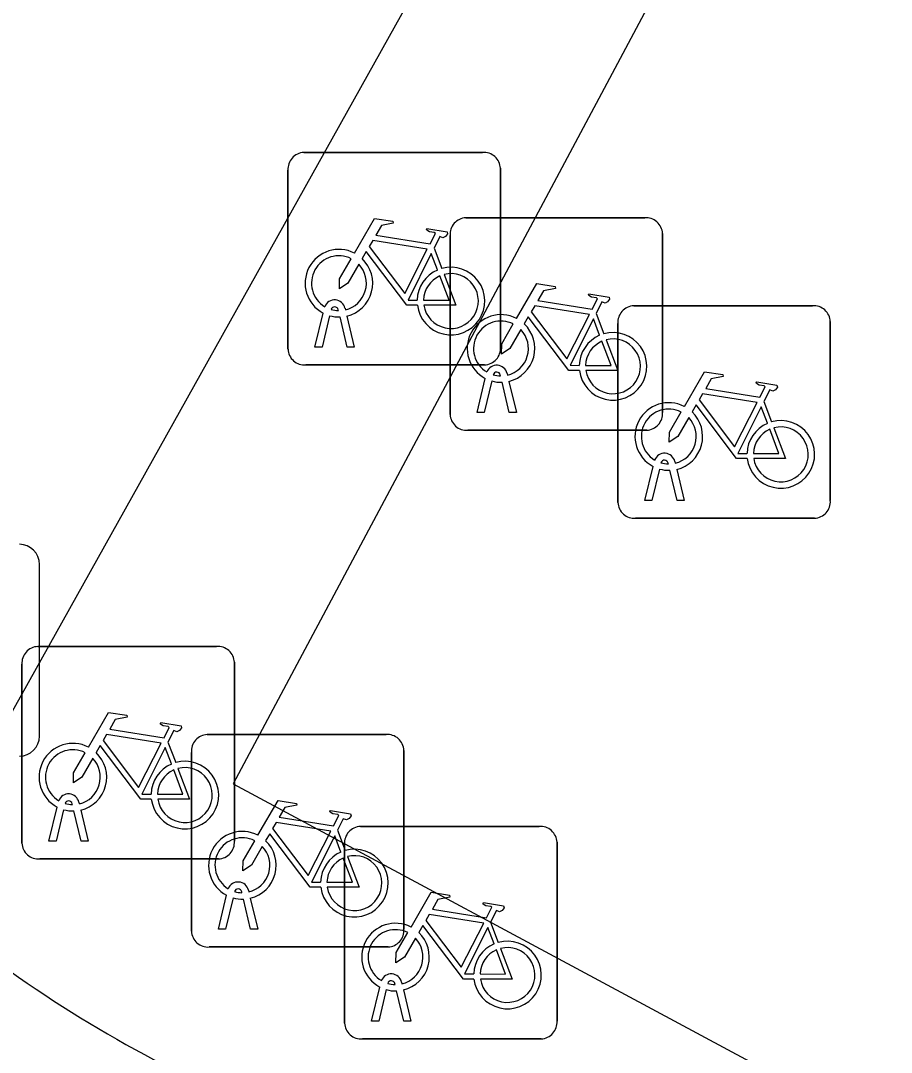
# Model space of a CAD drawing. Extents: x 159489 to 160304, y 383826 to 384530.
# Drawn here: x 160037.864 to 160041.959, y 383906.451 to 383911.302 of the extents above; entities that cross this region are included whole.
import ezdxf

# ---------------------------------------------------------------- set-up
doc = ezdxf.new("R2010")
doc.units = 0
for name, color, linetype in [('IMGEO_Fietsenrek', 7, 'Continuous'), ('IMGEO_Lichtpunt', 7, 'Continuous'), ('IMGEO_Rijbaan_lokaal_open', 7, 'Continuous'), ('IMGEO_Voetpad_open', 7, 'Continuous')]:
    doc.layers.add(name, color=color, linetype=linetype)

msp = doc.modelspace()

# ---------------------------------------------------------------- linework, layer by layer
at = {"layer": 'IMGEO_Fietsenrek'}
for p, q in [((160039.1959, 383910.6825), (160040.0368, 383910.6825)), ((160040.0368, 383910.6825), (160039.1959, 383910.6825)), ((160039.1215, 383909.7579), (160039.1215, 383910.5988)), ((160039.1215, 383910.5988), (160039.1215, 383909.7579)), ((160040.1205, 383910.6081), (160040.1205, 383909.7672)), ((160040.1205, 383909.7672), (160040.1205, 383910.6081)), ((160039.9579, 383910.3755), (160040.7988, 383910.3755)), ((160040.7988, 383910.3755), (160039.9579, 383910.3755)), ((160039.8835, 383909.4509), (160039.8835, 383910.2918)), ((160039.8835, 383910.2918), (160039.8835, 383909.4509)), ((160040.8825, 383910.3011), (160040.8825, 383909.4602)), ((160040.8825, 383909.4602), (160040.8825, 383910.3011)), ((160039.8082, 383910.2322), (160039.8445, 383910.137)), ((160039.2485, 383909.7673), (160039.2868, 383909.9273)), ((160039.3589, 383909.9389), (160039.3579, 383909.9432)), ((160039.3896, 383909.9504), (160039.3914, 383909.9425)), ((160040.5702, 383909.9252), (160040.6065, 383909.83)), ((160040.7469, 383909.9615), (160041.5878, 383909.9615)), ((160041.5878, 383909.9615), (160040.7469, 383909.9615)), ((160039.3172, 383909.9151), (160039.2819, 383909.7673)), ((160039.4, 383909.7673), (160039.3661, 383909.909)), ((160039.3984, 383909.9133), (160039.4334, 383909.7673)), ((160040.6725, 383909.0369), (160040.6725, 383909.8778)), ((160040.6725, 383909.8778), (160040.6725, 383909.0369)), ((160041.6715, 383909.8871), (160041.6715, 383909.0462)), ((160041.6715, 383909.0462), (160041.6715, 383909.8871)), ((160039.2819, 383909.7673), (160039.2485, 383909.7673)), ((160039.4334, 383909.7673), (160039.4, 383909.7673)), ((160040.0461, 383909.6835), (160039.2052, 383909.6835)), ((160039.2052, 383909.6835), (160040.0461, 383909.6835)), ((160040.1209, 383909.6319), (160040.1199, 383909.6362)), ((160040.1516, 383909.6434), (160040.1534, 383909.6355)), ((160040.0105, 383909.4603), (160040.0488, 383909.6203)), ((160040.0792, 383909.6081), (160040.0439, 383909.4603)), ((160040.162, 383909.4603), (160040.1281, 383909.602)), ((160040.1604, 383909.6063), (160040.1954, 383909.4603)), ((160041.3592, 383909.5112), (160041.3955, 383909.416)), ((160040.0439, 383909.4603), (160040.0105, 383909.4603)), ((160040.1954, 383909.4603), (160040.162, 383909.4603)), ((160040.8081, 383909.3765), (160039.9672, 383909.3765)), ((160039.9672, 383909.3765), (160040.8081, 383909.3765)), ((160040.7995, 383909.0463), (160040.8378, 383909.2063)), ((160040.8682, 383909.1941), (160040.8329, 383909.0463)), ((160040.9099, 383909.2179), (160040.9089, 383909.2222)), ((160040.9406, 383909.2294), (160040.9424, 383909.2215)), ((160040.9494, 383909.1923), (160040.9844, 383909.0463)), ((160040.951, 383909.0463), (160040.9171, 383909.188)), ((160040.8329, 383909.0463), (160040.7995, 383909.0463)), ((160040.9844, 383909.0463), (160040.951, 383909.0463)), ((160041.5971, 383908.9625), (160040.7562, 383908.9625)), ((160040.7562, 383908.9625), (160041.5971, 383908.9625)), ((160037.9449, 383908.3595), (160038.7858, 383908.3595)), ((160038.7858, 383908.3595), (160037.9449, 383908.3595)), ((160037.8705, 383907.4349), (160037.8705, 383908.2758)), ((160037.8705, 383908.2758), (160037.8705, 383907.4349)), ((160038.8695, 383908.2851), (160038.8695, 383907.4442)), ((160038.8695, 383907.4442), (160038.8695, 383908.2851)), ((160038.7419, 383907.9455), (160039.5828, 383907.9455)), ((160039.5828, 383907.9455), (160038.7419, 383907.9455)), ((160038.5572, 383907.9092), (160038.5935, 383907.814)), ((160038.6675, 383907.0209), (160038.6675, 383907.8618)), ((160038.6675, 383907.8618), (160038.6675, 383907.0209)), ((160039.6665, 383907.8711), (160039.6665, 383907.0302)), ((160039.6665, 383907.0302), (160039.6665, 383907.8711)), ((160037.9975, 383907.4443), (160038.0358, 383907.6043)), ((160038.0662, 383907.5921), (160038.0309, 383907.4443)), ((160038.1079, 383907.6159), (160038.1069, 383907.6202)), ((160038.1386, 383907.6274), (160038.1404, 383907.6195)), ((160038.1474, 383907.5903), (160038.1824, 383907.4443)), ((160038.149, 383907.4443), (160038.1151, 383907.586)), ((160039.3542, 383907.4952), (160039.3905, 383907.4)), ((160039.4619, 383907.5135), (160040.3028, 383907.5135)), ((160040.3028, 383907.5135), (160039.4619, 383907.5135)), ((160038.0309, 383907.4443), (160037.9975, 383907.4443)), ((160038.1824, 383907.4443), (160038.149, 383907.4443)), ((160039.3875, 383906.5889), (160039.3875, 383907.4298)), ((160039.3875, 383907.4298), (160039.3875, 383906.5889)), ((160040.3865, 383907.4391), (160040.3865, 383906.5982)), ((160040.3865, 383906.5982), (160040.3865, 383907.4391)), ((160038.7951, 383907.3605), (160037.9542, 383907.3605)), ((160037.9542, 383907.3605), (160038.7951, 383907.3605)), ((160038.9049, 383907.2019), (160038.9039, 383907.2062)), ((160038.9356, 383907.2134), (160038.9374, 383907.2055)), ((160038.7945, 383907.0303), (160038.8328, 383907.1903)), ((160038.8632, 383907.1781), (160038.8279, 383907.0303)), ((160038.946, 383907.0303), (160038.9121, 383907.172)), ((160038.9444, 383907.1763), (160038.9794, 383907.0303)), ((160040.0742, 383907.0632), (160040.1105, 383906.968)), ((160038.8279, 383907.0303), (160038.7945, 383907.0303)), ((160038.9794, 383907.0303), (160038.946, 383907.0303)), ((160039.5921, 383906.9465), (160038.7512, 383906.9465)), ((160038.7512, 383906.9465), (160039.5921, 383906.9465)), ((160039.6249, 383906.7699), (160039.6239, 383906.7742)), ((160039.6556, 383906.7814), (160039.6574, 383906.7735)), ((160039.5145, 383906.5983), (160039.5528, 383906.7583)), ((160039.5832, 383906.7461), (160039.5479, 383906.5983)), ((160039.666, 383906.5983), (160039.6321, 383906.74)), ((160039.6644, 383906.7443), (160039.6994, 383906.5983)), ((160039.5479, 383906.5983), (160039.5145, 383906.5983)), ((160039.6994, 383906.5983), (160039.666, 383906.5983)), ((160040.3121, 383906.5145), (160039.4712, 383906.5145)), ((160039.4712, 383906.5145), (160040.3121, 383906.5145))]:
    msp.add_line(p, q, dxfattribs=at)
for points in [[(160039.4341, 383910.2092), (160039.5288, 383910.3727), (160039.615, 383910.3589), (160039.6167, 383910.3502), (160039.5606, 383910.3393), (160039.5344, 383910.294), (160039.7896, 383910.2532)], [(160039.7896, 383910.2532), (160039.8146, 383910.302), (160039.8095, 383910.306), (160039.7863, 383910.3097), (160039.7736, 383910.3172), (160039.7726, 383910.3203), (160039.7748, 383910.3249), (160039.8696, 383910.3098), (160039.8719, 383910.2995), (160039.8625, 383910.2871), (160039.8501, 383910.2807), (160039.8356, 383910.2869), (160039.8082, 383910.2322)], [(160039.7767, 383910.228), (160039.5199, 383910.269), (160039.5032, 383910.2402), (160039.6702, 383910.0199), (160039.7767, 383910.228)], [(160039.7298, 383909.9645), (160039.6801, 383909.9646), (160039.4894, 383910.2163), (160039.4704, 383910.1835)], [(160039.4548, 383910.1567), (160039.4032, 383910.0675), (160039.3633, 383910.0415), (160039.3645, 383910.089), (160039.419, 383910.1832)], [(160039.8247, 383910.13), (160039.7954, 383910.2068), (160039.686, 383909.9887), (160039.7287, 383909.9886)], [(160039.7587, 383909.9885), (160039.8786, 383909.9883), (160039.8354, 383910.1019)], [(160039.8552, 383910.1088), (160039.9102, 383909.9642), (160039.7601, 383909.9645)], [(160040.1961, 383909.9022), (160040.2908, 383910.0657), (160040.377, 383910.0519), (160040.3787, 383910.0432), (160040.3226, 383910.0323), (160040.2964, 383909.987), (160040.5516, 383909.9462)], [(160040.5516, 383909.9462), (160040.5766, 383909.995), (160040.5715, 383909.999), (160040.5483, 383910.0027), (160040.5356, 383910.0102), (160040.5346, 383910.0133), (160040.5368, 383910.0179), (160040.6316, 383910.0028), (160040.6339, 383909.9925), (160040.6245, 383909.9801), (160040.6121, 383909.9737), (160040.5976, 383909.9799), (160040.5702, 383909.9252)], [(160040.5387, 383909.921), (160040.2819, 383909.962), (160040.2652, 383909.9332), (160040.4322, 383909.7129), (160040.5387, 383909.921)], [(160040.2168, 383909.8497), (160040.1652, 383909.7605), (160040.1253, 383909.7345), (160040.1265, 383909.782), (160040.181, 383909.8762)], [(160040.4918, 383909.6575), (160040.4421, 383909.6576), (160040.2514, 383909.9093), (160040.2324, 383909.8765)], [(160040.5867, 383909.823), (160040.5574, 383909.8998), (160040.448, 383909.6817), (160040.4907, 383909.6816)], [(160040.5207, 383909.6815), (160040.6406, 383909.6813), (160040.5974, 383909.7949)], [(160040.6172, 383909.8018), (160040.6722, 383909.6572), (160040.5221, 383909.6575)], [(160040.9851, 383909.4882), (160041.0798, 383909.6517), (160041.166, 383909.6379), (160041.1677, 383909.6292), (160041.1116, 383909.6183), (160041.0854, 383909.573), (160041.3406, 383909.5322)], [(160041.3406, 383909.5322), (160041.3656, 383909.581), (160041.3605, 383909.585), (160041.3373, 383909.5887), (160041.3246, 383909.5962), (160041.3236, 383909.5993), (160041.3258, 383909.6039), (160041.4206, 383909.5888), (160041.4229, 383909.5785), (160041.4135, 383909.5661), (160041.4011, 383909.5597), (160041.3866, 383909.5659), (160041.3592, 383909.5112)], [(160041.3277, 383909.507), (160041.0709, 383909.548), (160041.0542, 383909.5192), (160041.2212, 383909.2989), (160041.3277, 383909.507)], [(160041.2808, 383909.2435), (160041.2311, 383909.2436), (160041.0404, 383909.4953), (160041.0214, 383909.4625)], [(160041.3757, 383909.409), (160041.3464, 383909.4858), (160041.237, 383909.2677), (160041.2797, 383909.2676)], [(160041.0058, 383909.4357), (160040.9542, 383909.3465), (160040.9143, 383909.3205), (160040.9155, 383909.368), (160040.97, 383909.4622)], [(160041.4062, 383909.3878), (160041.4612, 383909.2432), (160041.3111, 383909.2435)], [(160041.3097, 383909.2675), (160041.4296, 383909.2673), (160041.3864, 383909.3809)], [(160038.1831, 383907.8862), (160038.2778, 383908.0497), (160038.364, 383908.0359), (160038.3657, 383908.0272), (160038.3096, 383908.0163), (160038.2834, 383907.971), (160038.5386, 383907.9302)], [(160038.5386, 383907.9302), (160038.5636, 383907.979), (160038.5585, 383907.983), (160038.5353, 383907.9867), (160038.5226, 383907.9942), (160038.5216, 383907.9973), (160038.5238, 383908.0019), (160038.6186, 383907.9868), (160038.6209, 383907.9765), (160038.6115, 383907.9641), (160038.5991, 383907.9577), (160038.5846, 383907.9639), (160038.5572, 383907.9092)], [(160038.5257, 383907.905), (160038.2689, 383907.946), (160038.2522, 383907.9172), (160038.4192, 383907.6969), (160038.5257, 383907.905)], [(160038.4788, 383907.6415), (160038.4291, 383907.6416), (160038.2384, 383907.8933), (160038.2194, 383907.8605)], [(160038.5737, 383907.807), (160038.5444, 383907.8838), (160038.435, 383907.6657), (160038.4777, 383907.6656)], [(160038.2038, 383907.8337), (160038.1522, 383907.7445), (160038.1123, 383907.7185), (160038.1135, 383907.766), (160038.168, 383907.8602)], [(160038.6042, 383907.7858), (160038.6592, 383907.6412), (160038.5091, 383907.6415)], [(160038.5077, 383907.6655), (160038.6276, 383907.6653), (160038.5844, 383907.7789)], [(160038.9801, 383907.4722), (160039.0748, 383907.6357), (160039.161, 383907.6219), (160039.1627, 383907.6132), (160039.1066, 383907.6023), (160039.0804, 383907.557), (160039.3356, 383907.5162)], [(160039.3356, 383907.5162), (160039.3606, 383907.565), (160039.3555, 383907.569), (160039.3323, 383907.5727), (160039.3196, 383907.5802), (160039.3186, 383907.5833), (160039.3208, 383907.5879), (160039.4156, 383907.5728), (160039.4179, 383907.5625), (160039.4085, 383907.5501), (160039.3961, 383907.5437), (160039.3816, 383907.5499), (160039.3542, 383907.4952)], [(160039.3227, 383907.491), (160039.0659, 383907.532), (160039.0492, 383907.5032), (160039.2162, 383907.2829), (160039.3227, 383907.491)], [(160039.0008, 383907.4197), (160038.9492, 383907.3305), (160038.9093, 383907.3045), (160038.9105, 383907.352), (160038.965, 383907.4462)], [(160039.2758, 383907.2275), (160039.2261, 383907.2276), (160039.0354, 383907.4793), (160039.0164, 383907.4465)], [(160039.3707, 383907.393), (160039.3414, 383907.4698), (160039.232, 383907.2517), (160039.2747, 383907.2516)], [(160039.3047, 383907.2515), (160039.4246, 383907.2513), (160039.3814, 383907.3649)], [(160039.4012, 383907.3718), (160039.4562, 383907.2272), (160039.3061, 383907.2275)], [(160039.7001, 383907.0402), (160039.7948, 383907.2037), (160039.881, 383907.1899), (160039.8827, 383907.1812), (160039.8266, 383907.1703), (160039.8004, 383907.125), (160040.0556, 383907.0842)], [(160040.0556, 383907.0842), (160040.0806, 383907.133), (160040.0755, 383907.137), (160040.0523, 383907.1407), (160040.0396, 383907.1482), (160040.0386, 383907.1513), (160040.0408, 383907.1559), (160040.1356, 383907.1408), (160040.1379, 383907.1305), (160040.1285, 383907.1181), (160040.1161, 383907.1117), (160040.1016, 383907.1179), (160040.0742, 383907.0632)], [(160040.0427, 383907.059), (160039.7859, 383907.1), (160039.7692, 383907.0712), (160039.9362, 383906.8509), (160040.0427, 383907.059)], [(160039.7208, 383906.9877), (160039.6692, 383906.8985), (160039.6293, 383906.8725), (160039.6305, 383906.92), (160039.685, 383907.0142)], [(160039.9958, 383906.7955), (160039.9461, 383906.7956), (160039.7554, 383907.0473), (160039.7364, 383907.0145)], [(160040.0907, 383906.961), (160040.0614, 383907.0378), (160039.952, 383906.8197), (160039.9947, 383906.8196)], [(160040.0247, 383906.8195), (160040.1446, 383906.8193), (160040.1014, 383906.9329)], [(160040.1212, 383906.9398), (160040.1762, 383906.7952), (160040.0261, 383906.7955)]]:
    msp.add_lwpolyline(points, dxfattribs=at)
for centre, radius, start, end in [((160039.1992, 383910.6046), 0.0779, 92.4484, 184.2845), ((160039.1992, 383910.6046), 0.0779, 92.4484, 184.2845), ((160040.0426, 383910.6048), 0.0779, 2.4484, 94.2845), ((160040.0426, 383910.6048), 0.0779, 2.4484, 94.2845), ((160039.9612, 383910.2976), 0.0779, 92.4484, 184.2845), ((160039.9612, 383910.2976), 0.0779, 92.4484, 184.2845), ((160040.8046, 383910.2978), 0.0779, 2.4484, 94.2845), ((160040.8046, 383910.2978), 0.0779, 2.4484, 94.2845), ((160039.3611, 383910.0679), 0.159, 62.6766, 242.1369), ((160039.3611, 383910.0679), 0.129, 63.3192, 238.903), ((160039.3611, 383910.0679), 0.159, 283.5766, 46.6042), ((160039.3611, 383910.0679), 0.129, 283.6043, 43.4302), ((160039.8877, 383909.9839), 0.159, 113.3408, 178.3217), ((160039.8877, 383909.9839), 0.159, 187.0065, 105.7708), ((160039.8877, 383909.9839), 0.129, 188.6715, 104.5883), ((160039.8877, 383909.9839), 0.129, 113.923, 177.9556), ((160039.3409, 383909.9393), 0.0499, 12.8025, 158.6934), ((160039.3409, 383909.9393), 0.0174, 12.8025, 163.4502), ((160039.3611, 383910.0679), 0.129, 253.415, 269.0204), ((160040.1231, 383909.7609), 0.159, 62.6766, 242.1369), ((160040.7502, 383909.8836), 0.0779, 92.4484, 184.2845), ((160040.7502, 383909.8836), 0.0779, 92.4484, 184.2845), ((160041.5936, 383909.8838), 0.0779, 2.4484, 94.2845), ((160041.5936, 383909.8838), 0.0779, 2.4484, 94.2845), ((160039.3611, 383910.0679), 0.159, 253.9967, 271.7867), ((160040.1231, 383909.7609), 0.129, 63.3192, 238.903), ((160040.1231, 383909.7609), 0.159, 283.5766, 46.6042), ((160040.1231, 383909.7609), 0.129, 283.6043, 43.4302), ((160040.6497, 383909.6769), 0.159, 113.3408, 178.3217), ((160040.6497, 383909.6769), 0.159, 187.0065, 105.7708), ((160040.6497, 383909.6769), 0.129, 113.923, 177.9556), ((160040.6497, 383909.6769), 0.129, 188.6715, 104.5883), ((160039.1994, 383909.7612), 0.0779, 182.4484, 274.2845), ((160039.1994, 383909.7612), 0.0779, 182.4484, 274.2845), ((160040.0428, 383909.7614), 0.0779, 272.4484, 4.2845), ((160040.0428, 383909.7614), 0.0779, 272.4484, 4.2845), ((160040.1029, 383909.6323), 0.0499, 12.8025, 158.6934), ((160040.1029, 383909.6323), 0.0174, 12.8025, 163.4502), ((160040.1231, 383909.7609), 0.129, 253.415, 269.0204), ((160040.1231, 383909.7609), 0.159, 253.9967, 271.7867), ((160040.9121, 383909.3469), 0.159, 62.6766, 242.1369), ((160039.9614, 383909.4542), 0.0779, 182.4484, 274.2845), ((160039.9614, 383909.4542), 0.0779, 182.4484, 274.2845), ((160040.9121, 383909.3469), 0.129, 63.3192, 238.903), ((160040.8048, 383909.4544), 0.0779, 272.4484, 4.2845), ((160040.8048, 383909.4544), 0.0779, 272.4484, 4.2845), ((160040.9121, 383909.3469), 0.129, 283.6043, 43.4302), ((160040.9121, 383909.3469), 0.159, 283.5766, 46.6042), ((160041.4387, 383909.2629), 0.159, 113.3408, 178.3217), ((160041.4387, 383909.2629), 0.159, 187.0065, 105.7708), ((160041.4387, 383909.2629), 0.129, 188.6715, 104.5883), ((160041.4387, 383909.2629), 0.129, 113.923, 177.9556), ((160040.8919, 383909.2183), 0.0499, 12.8025, 158.6934), ((160040.9121, 383909.3469), 0.159, 253.9967, 271.7867), ((160040.8919, 383909.2183), 0.0174, 12.8025, 163.4502), ((160040.9121, 383909.3469), 0.129, 253.415, 269.0204), ((160041.5938, 383909.0404), 0.0779, 272.4484, 4.2845), ((160041.5938, 383909.0404), 0.0779, 272.4484, 4.2845), ((160040.7504, 383909.0402), 0.0779, 182.4484, 274.2845), ((160040.7504, 383909.0402), 0.0779, 182.4484, 274.2845), ((160037.9482, 383908.2816), 0.0779, 92.4484, 184.2845), ((160037.9482, 383908.2816), 0.0779, 92.4484, 184.2845), ((160038.7916, 383908.2818), 0.0779, 2.4484, 94.2845), ((160038.7916, 383908.2818), 0.0779, 2.4484, 94.2845), ((160038.7452, 383907.8676), 0.0779, 92.4484, 184.2845), ((160038.7452, 383907.8676), 0.0779, 92.4484, 184.2845), ((160039.5886, 383907.8678), 0.0779, 2.4484, 94.2845), ((160039.5886, 383907.8678), 0.0779, 2.4484, 94.2845), ((160038.1101, 383907.7449), 0.159, 62.6766, 242.1369), ((160038.1101, 383907.7449), 0.129, 63.3192, 238.903), ((160038.1101, 383907.7449), 0.129, 283.6043, 43.4302), ((160038.1101, 383907.7449), 0.159, 283.5766, 46.6042), ((160038.6367, 383907.6609), 0.159, 113.3408, 178.3217), ((160038.6367, 383907.6609), 0.159, 187.0065, 105.7708), ((160038.6367, 383907.6609), 0.129, 188.6715, 104.5883), ((160038.6367, 383907.6609), 0.129, 113.923, 177.9556), ((160038.0899, 383907.6163), 0.0499, 12.8025, 158.6934), ((160038.1101, 383907.7449), 0.159, 253.9967, 271.7867), ((160038.0899, 383907.6163), 0.0174, 12.8025, 163.4502), ((160038.1101, 383907.7449), 0.129, 253.415, 269.0204), ((160039.4652, 383907.4356), 0.0779, 92.4484, 184.2845), ((160039.4652, 383907.4356), 0.0779, 92.4484, 184.2845), ((160040.3086, 383907.4358), 0.0779, 2.4484, 94.2845), ((160040.3086, 383907.4358), 0.0779, 2.4484, 94.2845), ((160038.9071, 383907.3309), 0.159, 62.6766, 242.1369), ((160038.9071, 383907.3309), 0.129, 63.3192, 238.903), ((160038.7918, 383907.4384), 0.0779, 272.4484, 4.2845), ((160038.7918, 383907.4384), 0.0779, 272.4484, 4.2845), ((160038.9071, 383907.3309), 0.159, 283.5766, 46.6042), ((160037.9484, 383907.4382), 0.0779, 182.4484, 274.2845), ((160037.9484, 383907.4382), 0.0779, 182.4484, 274.2845), ((160038.9071, 383907.3309), 0.129, 283.6043, 43.4302), ((160039.4337, 383907.2469), 0.159, 187.0065, 105.7708), ((160039.4337, 383907.2469), 0.159, 113.3408, 178.3217), ((160039.4337, 383907.2469), 0.129, 113.923, 177.9556), ((160039.4337, 383907.2469), 0.129, 188.6715, 104.5883), ((160038.8869, 383907.2023), 0.0499, 12.8025, 158.6934), ((160038.8869, 383907.2023), 0.0174, 12.8025, 163.4502), ((160038.9071, 383907.3309), 0.129, 253.415, 269.0204), ((160038.9071, 383907.3309), 0.159, 253.9967, 271.7867), ((160039.6271, 383906.8989), 0.159, 62.6766, 242.1369), ((160038.7454, 383907.0242), 0.0779, 182.4484, 274.2845), ((160038.7454, 383907.0242), 0.0779, 182.4484, 274.2845), ((160039.6271, 383906.8989), 0.129, 63.3192, 238.903), ((160039.5888, 383907.0244), 0.0779, 272.4484, 4.2845), ((160039.5888, 383907.0244), 0.0779, 272.4484, 4.2845), ((160039.6271, 383906.8989), 0.159, 283.5766, 46.6042), ((160039.6271, 383906.8989), 0.129, 283.6043, 43.4302), ((160040.1537, 383906.8149), 0.159, 113.3408, 178.3217), ((160040.1537, 383906.8149), 0.159, 187.0065, 105.7708), ((160040.1537, 383906.8149), 0.129, 113.923, 177.9556), ((160040.1537, 383906.8149), 0.129, 188.6715, 104.5883), ((160039.6069, 383906.7703), 0.0499, 12.8025, 158.6934), ((160039.6069, 383906.7703), 0.0174, 12.8025, 163.4502), ((160039.6271, 383906.8989), 0.129, 253.415, 269.0204), ((160039.6271, 383906.8989), 0.159, 253.9967, 271.7867), ((160039.4654, 383906.5922), 0.0779, 182.4484, 274.2845), ((160039.4654, 383906.5922), 0.0779, 182.4484, 274.2845), ((160040.3088, 383906.5924), 0.0779, 272.4484, 4.2845), ((160040.3088, 383906.5924), 0.0779, 272.4484, 4.2845)]:
    msp.add_arc(centre, radius, start, end, dxfattribs=at)
at = {"layer": 'IMGEO_Lichtpunt'}
msp.add_line((160037.9533, 383907.9383), (160037.9533, 383908.7455), dxfattribs=at)
msp.add_line((160037.9533, 383907.9383), (160037.9533, 383908.7455), dxfattribs=at)
for centre, start, end in [((160037.8586, 383908.7455), 0, 90), ((160037.8586, 383908.7455), 0, 90), ((160037.8586, 383907.9383), 270, 0), ((160037.8586, 383907.9383), 270, 360)]:
    msp.add_arc(centre, 0.0946, start, end, dxfattribs=at)
at = {"layer": 'IMGEO_Rijbaan_lokaal_open'}
msp.add_arc((160041.3691, 383911.8518), 6.1502, 229.14465, 243.93687, dxfattribs=at)
at = {"layer": 'IMGEO_Voetpad_open'}
for points in [[(160037.346, 383907.2), (160040.211, 383912.329), (160040.762, 383913.406)], [(160045.627, 383909.756), (160041.22, 383912.13), (160038.863, 383907.713), (160043.262, 383905.35), (160045.627, 383909.756)]]:
    msp.add_lwpolyline(points, dxfattribs=at)

doc.saveas('drawing.dxf')
